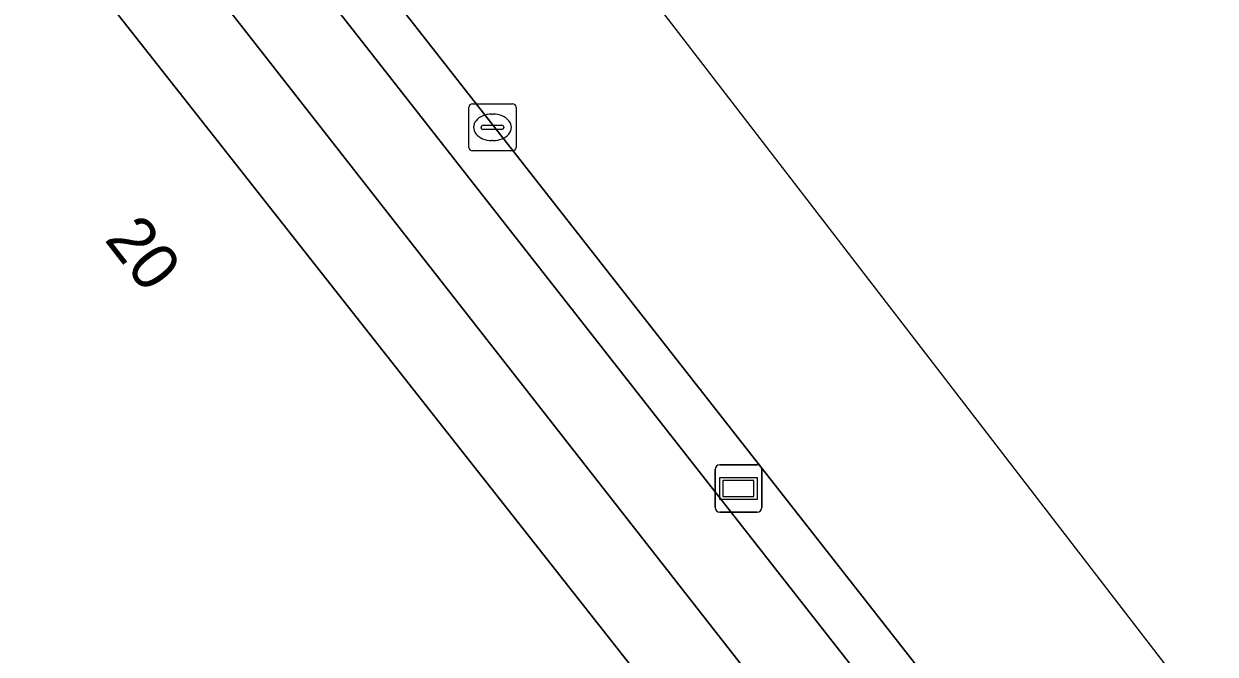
# Model space of a CAD drawing. Extents: x 160663 to 161506, y 382245 to 383291.
# Drawn here: x 161359.39 to 161384.66, y 382969.67 to 382983.04 of the extents above; entities that cross this region are included whole.
import ezdxf

# ---------------------------------------------------------------- set-up
doc = ezdxf.new("R2010")
doc.units = 0
for name, color, linetype in [('IMGEO_Berm_open', 7, 'Continuous'), ('IMGEO_Fietspad_gesloten', 7, 'Continuous'), ('IMGEO_Kolk', 7, 'Continuous'), ('IMGEO_Pand', 7, 'Continuous'), ('IMGEO_Pand_nummerreeks', 7, 'Continuous'), ('IMGEO_Rijbaan_lokaal_gesloten', 7, 'Continuous'), ('IMGEO_Voetpad_open', 7, 'Continuous'), ('IMGEO_Wegwijzer', 7, 'Continuous')]:
    doc.layers.add(name, color=color, linetype=linetype)

msp = doc.modelspace()

# ---------------------------------------------------------------- linework, layer by layer
at = {"layer": 'IMGEO_Berm_open'}
for points in [[(161319.475, 383043.252), (161320.12, 383042.374), (161334.256, 383023.879), (161352.975, 383000), (161378.36, 382967.618), (161378.721, 382967.139), (161379.077, 382966.588), (161379.838, 382965.316), (161380.356, 382964.446)], [(161381.54, 382965.336), (161354.356, 383000), (161335.224, 383024.396)]]:
    msp.add_lwpolyline(points, dxfattribs=at)
at = {"layer": 'IMGEO_Fietspad_gesloten'}
for points in [[(161316.407, 383044.108), (161318.553, 383041.288), (161321.59, 383037.499), (161332.611, 383023.063), (161350.693, 383000), (161374.638, 382969.413), (161377.873, 382965.293)], [(161380.356, 382964.446), (161379.838, 382965.316), (161379.077, 382966.588), (161378.721, 382967.139), (161378.36, 382967.618), (161352.975, 383000), (161334.256, 383023.879), (161320.12, 383042.374), (161319.475, 383043.252)]]:
    msp.add_lwpolyline(points, dxfattribs=at)
at = {"layer": 'IMGEO_Kolk'}
for p, q in [((161368.832, 382980.419), (161368.832, 382981.271)), ((161368.907, 382981.345), (161369.759, 382981.345)), ((161369.833, 382981.271), (161369.833, 382980.419)), ((161369.32, 382981.125), (161369.345, 382981.125)), ((161369.091, 382980.839), (161369.091, 382980.851)), ((161369.529, 382980.802), (161369.131, 382980.802)), ((161369.134, 382980.888), (161369.532, 382980.888)), ((161369.575, 382980.851), (161369.575, 382980.839)), ((161369.343, 382980.565), (161369.318, 382980.565)), ((161369.759, 382980.345), (161368.907, 382980.345))]:
    msp.add_line(p, q, dxfattribs=at)
for points in [[(161368.832, 382980.419), (161368.832, 382981.271)], [(161368.907, 382981.345), (161369.759, 382981.345)], [(161369.833, 382981.271), (161369.833, 382980.419)], [(161369.759, 382980.345), (161368.907, 382980.345)]]:
    msp.add_lwpolyline(points, dxfattribs=at)
for centre, radius, start, end in [((161368.909, 382981.269), 0.0765, 91.552, 178.448), ((161368.909, 382981.269), 0.0765, 91.552, 178.448), ((161369.757, 382981.269), 0.0765, 1.552, 88.448), ((161369.757, 382981.269), 0.0765, 1.552, 88.448), ((161369.131, 382980.848), 0.0403, 85.8775, 175.7526), ((161369.128, 382980.838), 0.0366, 178.938, 274.7102), ((161369.532, 382980.845), 0.043, 264.8664, 352.4533), ((161369.536, 382980.85), 0.0386, 1.7309, 96.639), ((161368.909, 382980.421), 0.0765, 181.552, 268.448), ((161368.909, 382980.421), 0.0765, 181.552, 268.448), ((161369.757, 382980.421), 0.0765, 271.552, 358.448), ((161369.757, 382980.421), 0.0765, 271.552, 358.448)]:
    msp.add_arc(centre, radius, start, end, dxfattribs=at)
for centre, major_axis, ratio, start_param, end_param in [((161369.319, 382980.845), (-0.387, 0.002), 0.722429, 4.712389, 7.853982), ((161369.344, 382980.845), (-0.39, 0.002), 0.717154, 1.570796, 4.712389)]:
    msp.add_ellipse(centre, major_axis=major_axis, ratio=ratio, start_param=start_param, end_param=end_param, dxfattribs=at)
at = {"layer": 'IMGEO_Pand'}
msp.add_lwpolyline([(161338.314, 382967.869), (161338.856, 382968.326), (161338.736, 382968.501), (161328.329, 382960.267), (161328.132, 382960.112), (161336.171, 382948.502), (161340.699, 382951.691), (161345.087, 382945.066), (161373.688, 382964.407), (161373.75, 382964.449), (161374.153, 382967.032), (161360.58, 382984.272), (161354.202, 382992.63), (161343.325, 382983.611), (161343.188, 382983.774), (161338.862, 382980.028), (161344.627, 382973.425), (161342.169, 382971.498), (161342.537, 382971.066), (161345.525, 382973.141), (161351.762, 382964.966), (161343.601, 382959.728)], close=True, dxfattribs=at)
at = {"layer": 'IMGEO_Rijbaan_lokaal_gesloten'}
for points in [[(161479.667, 382828.263), (161473.698, 382833.776), (161459.121, 382855.398), (161399.802, 382948.43), (161322.958, 383048.175)], [(161335.224, 383024.396), (161354.356, 383000), (161381.54, 382965.336), (161383.31, 382963.026), (161384.211, 382961.908), (161385.835, 382959.828)]]:
    msp.add_lwpolyline(points, dxfattribs=at)
at = {"layer": 'IMGEO_Voetpad_open'}
for points in [[(161350.693, 383000), (161332.611, 383023.063), (161321.59, 383037.499), (161318.553, 383041.288), (161316.407, 383044.108), (161314.847, 383042.706), (161338.4, 383013.116), (161342.497, 383007.969), (161346.825, 383002.299), (161348.578, 383000), (161350.422, 382997.584), (161354.202, 382992.63), (161360.58, 382984.272), (161374.153, 382967.032), (161375.34, 382965.524), (161373.75, 382964.449), (161373.688, 382964.407), (161375.347, 382961.95), (161376.308, 382962.61)], [(161377.873, 382965.293), (161374.638, 382969.413), (161350.693, 383000)]]:
    msp.add_lwpolyline(points, dxfattribs=at)
at = {"layer": 'IMGEO_Wegwijzer'}
for p, q in [((161374.155, 382973.684), (161374.945, 382973.684)), ((161374.945, 382973.684), (161374.155, 382973.684)), ((161374.055, 382972.784), (161374.055, 382973.584)), ((161374.055, 382973.584), (161374.055, 382972.784)), ((161375.045, 382973.584), (161375.045, 382972.784)), ((161375.045, 382972.784), (161375.045, 382973.584)), ((161374.945, 382972.684), (161374.155, 382972.684)), ((161374.155, 382972.684), (161374.945, 382972.684))]:
    msp.add_line(p, q, dxfattribs=at)
for points in [[(161374.156, 382973.416), (161374.944, 382973.416), (161374.944, 382972.952), (161374.156, 382972.952), (161374.156, 382973.416)], [(161374.221, 382973.351), (161374.221, 382973.017), (161374.879, 382973.017), (161374.879, 382973.351), (161374.221, 382973.351)]]:
    msp.add_lwpolyline(points, dxfattribs=at)
for centre, start, end in [((161374.155, 382973.584), 90, 180), ((161374.155, 382973.584), 90, 180), ((161374.945, 382973.584), 0, 90), ((161374.945, 382973.584), 360, 90), ((161374.155, 382972.784), 180, 270), ((161374.155, 382972.784), 180, 270), ((161374.945, 382972.784), 270, 0), ((161374.945, 382972.784), 270, 0)]:
    msp.add_arc(centre, 0.1, start, end, dxfattribs=at)

# ---------------------------------------------------------------- texts
at = {"layer": 'IMGEO_Pand_nummerreeks'}
msp.add_text('20', height=1, rotation=307.9353, dxfattribs=at).set_placement((161361.084, 382978.464))

doc.saveas('drawing.dxf')
